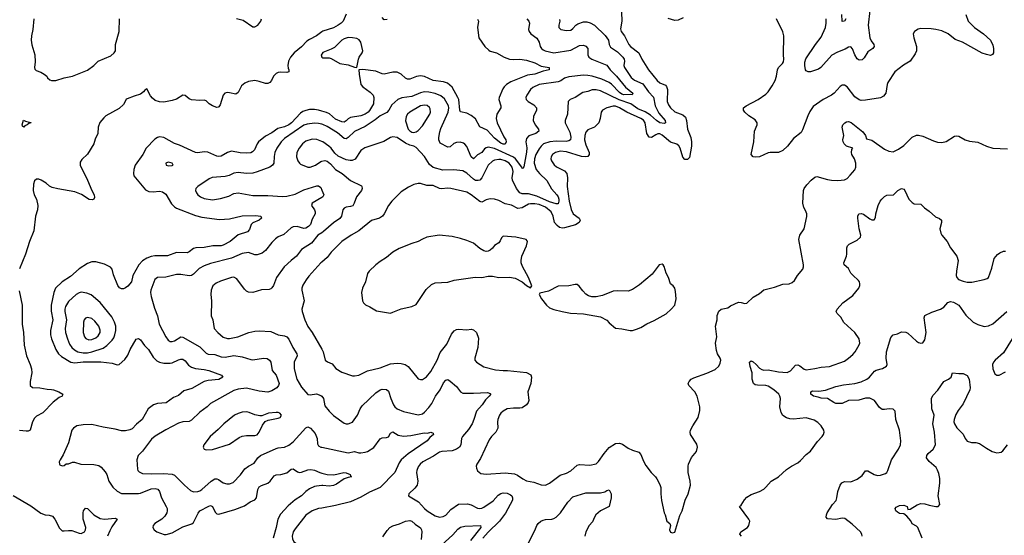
# Model space of a CAD drawing. Header units: inches. Extents: x 2001573 to 2220545, y 644482 to 846830.
# Tile 610 of 656: x 2137150 to 2146439, y 732358 to 737223. Entities that reach past the tile are written whole.
import ezdxf

# ---------------------------------------------------------------- set-up
doc = ezdxf.new("R2010")
doc.units = ezdxf.units.IN
doc.header["$MEASUREMENT"] = 0
doc.layers.add('C1733', color=7, linetype='Continuous')
doc.layers.add('C1743', color=7, linetype='Continuous')

msp = doc.modelspace()

# ---------------------------------------------------------------- linework, layer by layer
at = {"layer": 'C1733', "color": 5}
for points, elevation in [([(2139195.2, 737235.2), (2139257.6, 737217.6), (2139350, 737156.3), (2139370, 737156.3), (2139397.2, 737170), (2139426.6, 737210), (2139432, 737230)], 180), ([(2137283.1, 737230), (2137275.1, 737130), (2137261.7, 737070), (2137259.5, 737030), (2137264.7, 736984.7), (2137292.3, 736890), (2137295.8, 736824.2), (2137290.4, 736770.4), (2137294.4, 736754.4), (2137304.4, 736744.4), (2137350, 736727.6), (2137380.4, 736710), (2137406.7, 736690), (2137414.1, 736674.1), (2137435.6, 736655.6), (2137451.3, 736650), (2137490, 736648.7), (2137570, 736673), (2137649.8, 736690.2), (2137790, 736747.2), (2137849.8, 736790.2), (2137890, 736830.3), (2138010, 736880.9), (2138042, 736910), (2138054, 736930), (2138053.5, 736990), (2138089.2, 737110), (2138090.9, 737229.1)], 180), ([(2140000, 737106.9), (2139951.2, 737070), (2139883.5, 737036.5), (2139859.7, 737020.3), (2139810, 736967.9), (2139739.8, 736910), (2139705.1, 736870), (2139687, 736830), (2139681.1, 736790), (2139683.7, 736763.7), (2139690.3, 736749.7), (2139690, 736729.3), (2139670, 736723), (2139610, 736728.1), (2139590, 736725.3), (2139570, 736716.1), (2139545.8, 736690), (2139526.7, 736650), (2139509.1, 736630.9), (2139490, 736621.1), (2139470, 736621.5), (2139410, 736640.8), (2139370, 736647.6), (2139310, 736639.2), (2139275.2, 736624.8), (2139242.7, 736597.3), (2139210, 736535.1), (2139190, 736519.7), (2139130, 736532.7), (2139110, 736534.6), (2139087, 736530), (2139070, 736509.6), (2139040.9, 736419.1), (2139030, 736401.3), (2139021.8, 736398.2), (2139010, 736395.6), (2138970, 736410.7), (2138938.9, 736430), (2138910, 736457.4), (2138890, 736463.1), (2138850, 736459.8), (2138770, 736467.2), (2138750, 736476.6), (2138710, 736506.9), (2138690.8, 736509.2), (2138630, 736473.5), (2138590, 736458.6), (2138510, 736444.9), (2138468, 736448), (2138430, 736461.6), (2138402, 736482), (2138384.6, 736504.6), (2138350, 736571.1), (2138330, 736557.8), (2138318.6, 736541.4), (2138290, 736518.6), (2138230, 736501.5), (2138164, 736476), (2138156.3, 736470), (2138130, 736423), (2138090, 736384.7), (2137964.2, 736315.8), (2137943, 736297), (2137907.3, 736252.7), (2137890.5, 736210), (2137887.7, 736150), (2137863.7, 736096.3), (2137850.4, 736050), (2137790, 735955.1), (2137736.2, 735903.8), (2137720.3, 735879.7), (2137719.5, 735850), (2137790.2, 735710), (2137831.6, 735610), (2137854.3, 735570), (2137856.1, 735543.9), (2137850.3, 735529.7), (2137837.8, 735522.2), (2137804.9, 735524.9), (2137732.2, 735572.2), (2137670, 735598.7), (2137510, 735625.4), (2137458.3, 735638.3), (2137431.7, 735651.7), (2137400.8, 735680.8), (2137352.7, 735710), (2137330, 735718), (2137310, 735718), (2137290, 735703.7), (2137279.6, 735670), (2137276.9, 735610), (2137287.8, 735570), (2137310.3, 735530), (2137322.4, 735470), (2137317.3, 735430), (2137300.6, 735370), (2137283.8, 735230), (2137244.1, 735130), (2137205.4, 735010), (2137149.2, 734870.8)], 180), ([(2140000, 736897.8), (2139994.9, 736890), (2139999.3, 736870), (2140000, 736869.6)], 220), ([(2140000, 736359.7), (2139970, 736368.6), (2139930, 736375.7), (2139885.4, 736374.6), (2139850, 736367.3), (2139822.6, 736357.4), (2139798.7, 736341.3), (2139713.4, 736250), (2139690, 736232), (2139650, 736212.7), (2139585.2, 736194.8), (2139530, 736156.4), (2139470, 736123.5), (2139404.7, 736070), (2139389.4, 736050), (2139364.3, 735995.7), (2139345.1, 735974.9), (2139330, 735967.1), (2139290, 735963.9), (2139230, 735967.8), (2139150, 735980.8), (2139110, 735968.7), (2139050, 735933.6), (2139030, 735930.7), (2139010, 735934.8), (2138926.1, 735973.9), (2138890, 735976.4), (2138830, 735965.3), (2138810, 735970.9), (2138658.2, 736038.2), (2138610, 736054), (2138510, 736112.3), (2138470, 736115.8), (2138450, 736110.6), (2138424.2, 736095.8), (2138342.9, 736010), (2138313.4, 735950), (2138238.9, 735850), (2138227.2, 735810), (2138222.8, 735770), (2138226.9, 735750), (2138336.7, 735616.7), (2138370, 735601.7), (2138410, 735598.9), (2138470, 735604.6), (2138498, 735598), (2138530, 735575.5), (2138584, 735484), (2138610, 735456.5), (2138630, 735443.2), (2138810, 735376.1), (2138870, 735358.6), (2139036.7, 735336.7), (2139130, 735343.5), (2139250, 735371), (2139376.3, 735376.3), (2139426.8, 735370), (2139430.4, 735350), (2139410, 735329.7), (2139350, 735306), (2139335.3, 735290), (2139318.3, 735241.7), (2139298.9, 735221.1), (2139210, 735194), (2139137.4, 735130), (2139070, 735095), (2139050, 735089.3), (2138972.3, 735087.7), (2138890, 735074.6), (2138811, 735069), (2138790, 735063.1), (2138750, 735031), (2138730, 735024.2), (2138630, 735026.2), (2138546.1, 734993.9), (2138424.8, 734995.2), (2138390, 734989.1), (2138350, 734972.7), (2138310, 734946), (2138273.2, 734910), (2138217.8, 734810), (2138203.7, 734750), (2138170, 734709.5), (2138150, 734692), (2138130, 734683.7), (2138110, 734683.7), (2138093.1, 734693.1), (2138075.8, 734715.8), (2138035.9, 734815.9), (2138021.5, 734870), (2138007.9, 734887.9), (2137950, 734916), (2137870, 734938.3), (2137830, 734938.7), (2137790, 734923.6), (2137710, 734872.8), (2137630, 734799.7), (2137550, 734749.8), (2137489.2, 734690), (2137473.7, 734650), (2137445.9, 734530), (2137446.6, 734473.4), (2137461.5, 734390), (2137441.6, 734290), (2137442.3, 734250), (2137450.7, 734210.7), (2137492.6, 734110), (2137517.5, 734070), (2137545.7, 734045.7), (2137631.4, 733991.4), (2137670, 733983.7), (2137750, 733994), (2137914.6, 733994.6), (2138022.8, 733982.8), (2138070, 733966.4), (2138090, 733968.5), (2138142.3, 734017.7), (2138170, 734058.7), (2138194, 734110), (2138250, 734208), (2138270, 734213.7), (2138290, 734202.4), (2138327.1, 734150), (2138364.7, 734110), (2138410, 734038), (2138445.2, 734005.2), (2138470, 733991.5), (2138510, 733982.9), (2138570, 733980.6), (2138590, 733985.6), (2138650, 734014), (2138670, 734020.2), (2138690, 734019), (2138710, 734003.7), (2138741.9, 733961.9), (2138770, 733942.9), (2138810, 733930.9), (2138890, 733923.5), (2138933.9, 733913.9), (2139053.4, 733870), (2139065.5, 733850), (2139030, 733826.3), (2138930, 733818.4), (2138890, 733808.5), (2138775.6, 733744.4), (2138700.1, 733719.9), (2138650, 733676.1), (2138601.6, 733658.4), (2138531.5, 733608.5), (2138450, 733600.4), (2138412.5, 733587.5), (2138361.3, 733550), (2138304.6, 733450), (2138252.1, 733407.9), (2138210, 733363.1), (2138188.5, 733351.5), (2138150, 733342.8), (2138110, 733343.1), (2138050, 733359.8), (2137936.7, 733376.7), (2137830, 733403.1), (2137750, 733401), (2137690, 733389.6), (2137658, 733370), (2137642, 733350), (2137610.2, 733229.8), (2137561.4, 733118.6), (2137530.8, 733070), (2137522.8, 733050), (2137526, 733030), (2137530, 733022), (2137550, 733012), (2137570, 733018), (2137589.3, 733030.7), (2137610, 733031), (2137650, 733046.8), (2137666.4, 733046.4), (2137728, 733028), (2137850, 733027.1), (2137896.9, 733016.9), (2137920.4, 733000.4), (2137958, 732958), (2137971.7, 732931.7), (2137991.2, 732870), (2138030, 732813.1), (2138070, 732774.7), (2138110, 732752.1), (2138270, 732752.3), (2138290, 732755.9), (2138390, 732797.3), (2138430, 732800.2), (2138453.4, 732793.4), (2138470, 732772.7), (2138488.6, 732710), (2138531.9, 732630), (2138540.2, 732610), (2138542.2, 732590), (2138538, 732570), (2138520, 732540), (2138490, 732511.6), (2138426.7, 732470), (2138410.4, 732450), (2138407, 732430), (2138418.4, 732410), (2138444.9, 732390), (2138513.4, 732366.6), (2138533.3, 732366.7), (2138590, 732382.4), (2138690, 732438.7), (2138772.9, 732467.1), (2138790, 732479.5), (2138833.1, 732566.9), (2138850, 732587.6), (2138933.3, 732633.3), (2138950, 732639.1), (2138970, 732630.3), (2138995.6, 732575.6), (2139010, 732560.4), (2139030, 732557), (2139178.7, 732601.3), (2139270, 732635.8), (2139326.2, 732673.8), (2139368, 732692), (2139385.4, 732710), (2139396, 732790), (2139410, 732816.4), (2139430, 732828.8), (2139490, 732850.4), (2139511.8, 732868.2), (2139550, 732917.6), (2139570, 732927), (2139612.5, 732932.5), (2139670, 732948.8), (2139710, 732981.3), (2139730, 732984.4), (2139770, 732955.3), (2139790, 732950.3), (2139810, 732953.1), (2139870, 732974.9), (2139897.6, 732977.6), (2139930, 732973), (2139981, 732950), (2140000, 732944.6)], 220), ([(2140000, 736235.9), (2139970, 736243.7), (2139930, 736245.4), (2139863.3, 736236.7), (2139830, 736226.8), (2139650, 736100.6), (2139617.8, 736070), (2139575.5, 736010), (2139558.5, 735970), (2139550.3, 735930.3), (2139547.8, 735870), (2139536, 735850), (2139510, 735831.9), (2139390, 735786.2), (2139350, 735775.9), (2139290, 735770.7), (2139210, 735781), (2139170, 735773.5), (2139127, 735753), (2139090, 735741.7), (2138965.6, 735734.4), (2138937.6, 735722.4), (2138830.3, 735649.7), (2138812.4, 735630), (2138810.4, 735610), (2138817.6, 735590), (2138832.2, 735570), (2138857.1, 735550), (2138890, 735534.7), (2138970, 735523.5), (2139045.1, 735534.9), (2139122.2, 735557.8), (2139170, 735581.5), (2139210, 735588.9), (2139350, 735563.1), (2139490, 735565), (2139630, 735555.8), (2139670, 735557.8), (2139750, 735576.1), (2139830, 735617.1), (2139954.9, 735654.9), (2139970, 735654.6), (2139990, 735639.3), (2140000, 735615.7)], 240), ([(2140000, 736074.7), (2139953.3, 736093.3), (2139910, 736093.8), (2139850, 736075.8), (2139818.3, 736050), (2139786.7, 736010), (2139765.8, 735970), (2139761.3, 735930), (2139775.3, 735890), (2139789.3, 735869.3), (2139800.8, 735860.8), (2139870, 735830.3), (2139890, 735830.3), (2139940.7, 735850), (2139990, 735884.9), (2140000, 735886.8)], 260), ([(2140000, 735543.7), (2139910.4, 735490), (2139902, 735470), (2139930.3, 735430), (2139939, 735410), (2139938.3, 735390), (2139910, 735342), (2139893.7, 735290), (2139874.4, 735270), (2139850, 735254.8), (2139830, 735252.9), (2139767.9, 735272.1), (2139731.5, 735268.5), (2139710, 735258.7), (2139642.8, 735197.2), (2139590, 735173), (2139565.2, 735154.8), (2139530, 735119.7), (2139470, 735043.5), (2139439.2, 735020.8), (2139390, 735003.1), (2139370, 735003.1), (2139310, 735025.4), (2139250, 735017.7), (2139150, 734971.6), (2138950, 734920.8), (2138890, 734900.3), (2138845, 734875), (2138790, 734821.7), (2138770, 734809.7), (2138750, 734804.7), (2138670, 734817.2), (2138630, 734817.2), (2138530, 734793.3), (2138450.3, 734789.7), (2138424.9, 734770), (2138386, 734670), (2138384.6, 734650), (2138391.4, 734611.4), (2138421.2, 734501.2), (2138449, 734429), (2138467.4, 734350), (2138528.9, 734230), (2138550, 734200.4), (2138570, 734187.2), (2138590, 734186), (2138610, 734193.4), (2138669.8, 734230.2), (2138690, 734228.1), (2138850, 734135.9), (2138910, 734075.5), (2138930, 734068.4), (2138990, 734062.7), (2139050, 734041.5), (2139090, 734038.9), (2139170, 734054.2), (2139250, 734040.7), (2139330, 734015.5), (2139350, 734013.4), (2139450, 734030.2), (2139484.5, 734024.5), (2139506, 734010), (2139518.7, 733990), (2139533.3, 733913.3), (2139570.4, 733870), (2139597.6, 733790), (2139592.2, 733770), (2139574.9, 733750), (2139530, 733720.5), (2139492.3, 733707.7), (2139410, 733718.9), (2139290, 733747.1), (2139210, 733735.8), (2139170, 733722.7), (2138950, 733602), (2138918, 733570), (2138850, 733518.4), (2138770, 733445.1), (2138750, 733431.8), (2138690, 733428.2), (2138650, 733417.4), (2138530, 733354), (2138427.6, 733292.4), (2138393.7, 733266.3), (2138308.2, 733151.8), (2138268.7, 733110), (2138255.3, 733070), (2138260.7, 732980.7), (2138263.8, 732970), (2138276.9, 732956.9), (2138310, 732942.3), (2138390, 732937.2), (2138510, 732942.4), (2138590, 732933.7), (2138610, 732924.4), (2138703.8, 732830), (2138761.3, 732781.3), (2138790, 732768.8), (2138830, 732770.3), (2138850, 732776), (2138870, 732788.9), (2138958.3, 732870), (2138990, 732889.1), (2139010, 732891.6), (2139025.4, 732885.4), (2139070, 732854.3), (2139103, 732843), (2139130, 732843.1), (2139163.6, 732856.4), (2139232.5, 732927.5), (2139275.2, 732984.8), (2139309.6, 733010), (2139362.2, 733037.8), (2139397.7, 733090), (2139421.3, 733110), (2139570, 733177.4), (2139590, 733183.1), (2139650, 733187.9), (2139690, 733208.2), (2139730, 733240.3), (2139850, 733372.2), (2139870, 733380.4), (2139894.4, 733370), (2139937.4, 733317.4), (2139956.2, 733270), (2139961.1, 733221.1), (2139970, 733201.6), (2139990, 733190.5), (2140000, 733188.4)], 240), ([(2140000, 735212.7), (2139963.2, 735190), (2139904.7, 735115.3), (2139810, 735054.5), (2139761.7, 734990), (2139710.1, 734949.9), (2139646.7, 734890), (2139572.2, 734790), (2139544.1, 734715.9), (2139530, 734692), (2139518.2, 734681.8), (2139503.8, 734676.2), (2139430, 734674.7), (2139350, 734648.4), (2139310, 734651.2), (2139290, 734661.3), (2139270, 734679.6), (2139197.5, 734777.5), (2139170, 734792.1), (2139150, 734790.8), (2139044.2, 734755.8), (2139003.6, 734736.4), (2138972.2, 734710), (2138956.5, 734670), (2138952.9, 734630), (2138961.3, 734570), (2138958, 734430), (2138971.8, 734391.8), (2138985.3, 734310), (2139018.4, 734270), (2139068.6, 734228.6), (2139110, 734215.5), (2139130, 734215.2), (2139208.3, 734231.7), (2139310.5, 734270.5), (2139370, 734284.9), (2139410, 734288), (2139520.5, 734280.5), (2139589.6, 734250.4), (2139650, 734239.6), (2139670, 734231.5), (2139690, 734208.5), (2139727.5, 734130), (2139765.4, 734070), (2139767.9, 734050), (2139738.6, 733990), (2139739.3, 733930), (2139764.6, 733830), (2139810, 733755.3), (2139870, 733687.3), (2139890, 733684.4), (2139950, 733691.6), (2139990, 733678.3), (2140000, 733670.9)], 260), ([(2140000, 734935.1), (2139992, 734928), (2139878, 734802), (2139851.6, 734768.4), (2139822, 734718), (2139812.3, 734690), (2139811.2, 734670), (2139832.9, 734570), (2139812.9, 734490), (2139814.6, 734470), (2139840.3, 734390), (2139870, 734327.3), (2139910.3, 734270), (2140000, 734113.4)], 280), ([(2137144.7, 734664.7), (2137175.1, 734530), (2137175.3, 734350), (2137186.1, 734270), (2137191.8, 734151.8), (2137213.6, 734050), (2137249.3, 733970), (2137261.5, 733930), (2137263.9, 733890), (2137248.7, 733810), (2137250.7, 733770), (2137272.5, 733752.5), (2137342, 733750), (2137410, 733735.3), (2137450, 733734.3), (2137470, 733729.1), (2137518.8, 733710), (2137556, 733690), (2137555.3, 733684.7), (2137551.3, 733670), (2137522, 733658), (2137466.3, 733613.7), (2137370, 733513), (2137310, 733480.8), (2137290, 733462.2), (2137270.1, 733429.9), (2137248.4, 733350), (2137230, 733341.6), (2137210, 733339.8), (2137150, 733346.7)], 180), ([(2140000, 732828), (2139950, 732822.4), (2139930, 732818), (2139884.1, 732795.9), (2139850.3, 732770), (2139810.3, 732730), (2139750, 732691.7), (2139684.1, 732635.9), (2139610, 732558.8), (2139584.2, 732510), (2139570.8, 732430), (2139540.5, 732330)], 220), ([(2137090, 732734.1), (2137254.4, 732634.4), (2137350, 732565.6), (2137390, 732550.8), (2137430, 732549.3), (2137458.7, 732538.7), (2137481.8, 732510), (2137524.8, 732424.8), (2137550, 732401.6), (2137570, 732398.5), (2137610, 732403.9), (2137642.8, 732402.8), (2137710, 732377.7), (2137730, 732376.3), (2137760.4, 732390), (2137772.2, 732410), (2137773.4, 732430), (2137749.2, 732510), (2137747.7, 732570), (2137752.4, 732590), (2137770, 732613.1), (2137790, 732610.3), (2137851.2, 732550), (2137910, 732515.7), (2137950, 732509.4), (2138050, 732518.2), (2138071.5, 732511.5), (2138021, 732439), (2138000.4, 732399.6), (2137979.8, 732350)], 180), ([(2140000, 732615.4), (2139970, 732609.8), (2139910.4, 732590), (2139850, 732547.6), (2139750, 732420.5), (2139731.6, 732390), (2139721.5, 732350), (2139723.9, 732323.9), (2139737.4, 732297.4), (2139770, 732273.1), (2139890, 732235.3), (2139971.6, 732191.6), (2139996.4, 732170), (2140000, 732163)], 240)]:
    msp.add_lwpolyline(points, dxfattribs=dict(at, elevation=elevation))
for points, elevation in [([(2137190, 736209.2), (2137178, 736218), (2137175.3, 736230), (2137186, 736274), (2137204.7, 736264.7), (2137254, 736254), (2137254, 736250), (2137235.3, 736244.7), (2137222, 736230), (2137198.8, 736221.2)], 160), ([(2138550, 735878), (2138527.7, 735870), (2138532, 735850), (2138554.8, 735845.2), (2138590, 735847.3), (2138598, 735850), (2138588.7, 735870)], 240), ([(2137730, 734651.1), (2137710, 734646.6), (2137683.1, 734630), (2137610, 734562.2), (2137582.2, 734517.8), (2137575.3, 734490), (2137576.8, 734470), (2137591.8, 734390), (2137580.9, 734310), (2137583.5, 734270), (2137600.9, 734210), (2137621.7, 734161.7), (2137642.3, 734130), (2137667.1, 734107.1), (2137699.5, 734090), (2137750, 734080.8), (2137790, 734080.8), (2137830, 734087.8), (2137936.4, 734123.6), (2137972.1, 734150), (2138021.3, 734198.7), (2138038, 734222), (2138049.2, 734250.8), (2138057.3, 734290), (2138056.5, 734330), (2138044.8, 734370), (2138019.2, 734419.2), (2137910, 734553), (2137825.7, 734625.7), (2137783.7, 734643.7)], 240), ([(2137790, 734413.3), (2137770, 734405.6), (2137758, 734390), (2137751.5, 734370), (2137750.2, 734270), (2137763.2, 734230), (2137775.9, 734215.9), (2137803.2, 734203.2), (2137830, 734204.1), (2137870, 734221.6), (2137890, 734238.5), (2137908.9, 734270), (2137910, 734293.2), (2137897.7, 734330), (2137859.4, 734379.4), (2137830, 734403.1)], 260), ([(2139290, 733522.4), (2139250, 733519.8), (2139210, 733508), (2139177.4, 733490), (2139076, 733410), (2139024.3, 733355.7), (2138948.2, 733290), (2138886.8, 733210), (2138882, 733190), (2138891.3, 733171.3), (2138910, 733164.7), (2138970, 733167.3), (2139130, 733216.4), (2139220.6, 733279.4), (2139250, 733293.7), (2139290, 733299.5), (2139370, 733298), (2139390, 733307.2), (2139408.2, 733330), (2139441.5, 733398.5), (2139467.6, 733432.4), (2139494.9, 733445.1), (2139590, 733462), (2139608.7, 733470), (2139619, 733490), (2139604, 733510), (2139590, 733516.2), (2139570, 733517.6), (2139498, 733510), (2139434.4, 733485.6), (2139416.4, 733483.6), (2139370, 733493), (2139316, 733516)], 260)]:
    msp.add_lwpolyline(points, close=True, dxfattribs=dict(at, elevation=elevation))
at = {"layer": 'C1743', "color": 5}
for points, elevation in [([(2142827.8, 737292.2), (2142829.4, 737210), (2142817.5, 737137.5), (2142825.4, 737110), (2142855, 737070), (2142896.3, 736990), (2142914, 736970), (2142992.4, 736910), (2143018, 736850), (2143081.7, 736750), (2143163.6, 736650), (2143190, 736627.1), (2143243.4, 736603.4), (2143253.7, 736593.7), (2143262.7, 736562.7), (2143259.3, 736450), (2143270, 736419.5), (2143290, 736390.3), (2143330, 736353.2), (2143405.1, 736325.1), (2143430, 736303.1), (2143441.3, 736270), (2143449.5, 736190), (2143481.5, 736110), (2143489, 736070), (2143488.3, 736030), (2143470, 735922), (2143450, 735903.6), (2143424.6, 735904.6), (2143405.9, 735925.9), (2143380.9, 736010), (2143370, 736032.2), (2143348.3, 736048.3), (2143290, 736066.6), (2143210, 736134), (2143190, 736144.6), (2143170, 736145.3), (2143150, 736137.4), (2143110, 736111), (2143090, 736113.7), (2143067.9, 736147.9), (2143050.4, 736250), (2143034, 736274), (2143010.5, 736290.5), (2142876.8, 736350), (2142810, 736392.5), (2142770, 736405.7), (2142750, 736405.3), (2142688.7, 736391.3), (2142649.1, 736370), (2142635.9, 736350), (2142627.9, 736290), (2142612.8, 736250), (2142573.4, 736210), (2142510, 736182.2), (2142490, 736160.5), (2142481.4, 736130), (2142479.4, 736090), (2142490, 736041.6), (2142521.2, 735970), (2142523.6, 735950), (2142510, 735933), (2142490, 735927.5), (2142450, 735932.1), (2142310, 735975), (2142250, 735983.2), (2142203.6, 735970), (2142176.5, 735950), (2142164.1, 735930), (2142162, 735910), (2142167.5, 735890), (2142192, 735852), (2142214.6, 735834.6), (2142290, 735797.8), (2142311.5, 735770), (2142318.2, 735730), (2142315, 735650), (2142332.9, 735510), (2142352, 735432), (2142372.4, 735392.4), (2142427.8, 735350), (2142438.5, 735330), (2142428.9, 735310), (2142392.7, 735287.3), (2142290, 735259), (2142270, 735256.9), (2142242.7, 735262.7), (2142219.9, 735279.9), (2142197.1, 735310), (2142184.4, 735370), (2142164.2, 735410), (2142110, 735454.7), (2142050, 735479), (2142010, 735486.1), (2141970, 735486.7), (2141950, 735481.8), (2141890, 735448.9), (2141850, 735441.4), (2141790, 735471.9), (2141730, 735485), (2141670, 735516.8), (2141630, 735529.8), (2141590, 735532.2), (2141550, 735521.7), (2141510, 735502), (2141490, 735506.9), (2141410, 735571.6), (2141370, 735595), (2141219, 735630), (2141190, 735632.8), (2141130, 735627.3), (2141110, 735630.8), (2141050, 735657.2), (2140990, 735658.3), (2140930, 735676), (2140910, 735677.7), (2140870, 735668.3), (2140817.1, 735642.9), (2140750, 735599.6), (2140660.4, 735510), (2140629.1, 735470.9), (2140589.1, 735390.9), (2140572, 735370), (2140543.8, 735350), (2140470, 735326.6), (2140350.1, 735229.9), (2140277.6, 735190), (2140190, 735131.2), (2140090.3, 735030), (2140050, 734979.1), (2140000, 734935.1)], 280), ([(2140230, 737274), (2140200.7, 737210), (2140183.5, 737190), (2140156, 737170), (2140110, 737147), (2140010, 737114.5), (2140000, 737106.9)], 180), ([(2140615.9, 737224.1), (2140590, 737221.2), (2140570, 737243.7)], 180), ([(2143410, 737241.5), (2143361.8, 737218.2), (2143330, 737214.2), (2143267.7, 737232.3)], 280), ([(2146076, 737270), (2146097.8, 737210), (2146156.5, 737150), (2146241.3, 737090), (2146308.8, 737028.8), (2146330, 736981), (2146337, 736950), (2146336.3, 736910), (2146327.3, 736892.7), (2146310, 736886), (2146270, 736893.6), (2146230, 736908.2), (2146044.7, 737010), (2145975.9, 737035.9), (2145909.6, 737090), (2145850, 737116.5), (2145791.5, 737131.5), (2145750, 737136.1), (2145650, 737138.7), (2145625.3, 737134.7), (2145590.8, 737110), (2145580.7, 737090), (2145584.4, 737050), (2145612, 736970), (2145610.4, 736930), (2145599.5, 736900.5), (2145550.8, 736830), (2145487.6, 736792.4), (2145404.9, 736730), (2145341.6, 736630), (2145332.7, 736610), (2145321.3, 736530), (2145299.9, 736500.1), (2145270, 736485.6), (2145130, 736462.7), (2145090, 736461.2), (2145070, 736465.2), (2145030, 736496), (2144956.2, 736590), (2144930, 736605.1), (2144910, 736604.5), (2144890, 736592), (2144832.7, 736530), (2144810, 736511.5), (2144730, 736468), (2144637.1, 736402.9), (2144604.8, 736355.2), (2144584.8, 736315.2), (2144535.8, 736184.2), (2144521.1, 736158.9), (2144450, 736102), (2144392.7, 736030), (2144350, 735989.5), (2144309.4, 735969.4), (2144230, 735969.5), (2144210, 735965.1), (2144130, 735927.6), (2144090, 735924.5), (2144069, 735930), (2144052.1, 735952.1), (2144076.4, 736070), (2144083, 736170), (2144107, 736230), (2144106.6, 736250), (2144090, 736278), (2144030, 736316.2), (2143989.6, 736350), (2143978.4, 736370), (2143979.5, 736390), (2144002.7, 736410), (2144117, 736470), (2144190, 736520.4), (2144210, 736540.5), (2144250, 736599.5), (2144276, 736650), (2144291.2, 736690), (2144299.6, 736750), (2144307.6, 736770), (2144347.3, 736810), (2144354.7, 736825.3), (2144359.7, 736850), (2144356.4, 736890), (2144358.7, 737070), (2144348.3, 737108.3), (2144290, 737229.2)], 280), ([(2145170.2, 737309.8), (2145153.2, 737170), (2145171.6, 737051.6), (2145183.5, 737023.5), (2145208, 736990), (2145210.3, 736969.7), (2145197.3, 736950), (2145150, 736918), (2145117.6, 736862.4), (2145096.7, 736843.3), (2145070, 736839.8), (2145050, 736852.8), (2145029.8, 736890), (2145007.6, 736947.6), (2144990, 736965.6), (2144970, 736962), (2144937, 736943), (2144864.1, 736915.9), (2144811.3, 736888.7), (2144707.3, 736772.7), (2144685.2, 736754.8), (2144610, 736730.4), (2144590, 736729.9), (2144570, 736740.2), (2144562.5, 736750), (2144556.1, 736790), (2144558, 736822), (2144567.4, 736852.6), (2144658.2, 736990), (2144710, 737057.8), (2144752.9, 737150), (2144759.7, 737190), (2144757.7, 737230)], 260), ([(2144944.4, 737230), (2144930, 737209.7), (2144910, 737205.2), (2144908.5, 737208.5), (2144906.2, 737270)], 240), ([(2141935.5, 737230), (2141952.7, 737210), (2141960.4, 737190), (2141950.4, 737130), (2141957.1, 737110), (2141973, 737090), (2142027.5, 737047.5), (2142050.4, 737010), (2142059.5, 736970), (2142074, 736950), (2142090, 736937.4), (2142108.7, 736928.7), (2142190, 736910.2), (2142350, 736935.2), (2142430, 736978.5), (2142470, 736980.7), (2142491.7, 736971.7), (2142510.2, 736950), (2142510.2, 736890), (2142519.2, 736870), (2142549.2, 736849.2), (2142690, 736793.6), (2142720.1, 736750), (2142779.8, 736690), (2142865.7, 736585.7), (2142933.1, 736530), (2142927.9, 736512.1), (2142915.6, 736515.6), (2142850, 736512.7), (2142830, 736519.4), (2142810, 736534.9), (2142734.4, 736614.4), (2142710, 736629.9), (2142641.6, 736661.6), (2142550, 736689.9), (2142510, 736696.8), (2142470, 736697.9), (2142330, 736684.9), (2142290, 736670.4), (2142254.6, 736645.4), (2142230, 736635.9), (2142050.8, 736610), (2141990, 736583.5), (2141970, 736565.1), (2141934, 736510), (2141925.3, 736490), (2141927, 736470), (2141946, 736450), (2141999.2, 736419.2), (2142025.3, 736390), (2142024.6, 736370), (2141997.6, 736310), (2141995.5, 736270), (2142012.6, 736230), (2142046, 736190), (2142048.2, 736170), (2142020.5, 736150), (2141953.2, 736126.8), (2141930, 736102), (2141924.6, 736070), (2141934.3, 736014.3), (2141931.8, 735971.8), (2141906, 735834), (2141897.6, 735822.4), (2141890, 735819.5), (2141886.3, 735830), (2141826.5, 735910), (2141810, 735924.1), (2141630, 736005.9), (2141570, 736019.1), (2141550, 736014.8), (2141536.1, 736003.9), (2141510, 735968.6), (2141470, 735948.3), (2141430, 735908.4), (2141410, 735929.5), (2141370, 736026.6), (2141350, 736049.7), (2141336.8, 736056.8), (2141306.6, 736066.6), (2141270, 736065.2), (2141245.4, 736054.6), (2141210, 736023.9), (2141190, 736020.4), (2141118.4, 736058.4), (2141103.5, 736090), (2141103.2, 736110), (2141114.7, 736165.3), (2141123.9, 736196.1), (2141191, 736350), (2141199.6, 736390), (2141197.1, 736410), (2141156.9, 736476.9), (2141124, 736504), (2141070, 736525.2), (2141010, 736537.5), (2140970, 736540.5), (2140930, 736531.2), (2140850, 736499.3), (2140755.3, 736484.7), (2140716.4, 736470), (2140662, 736418), (2140631.9, 736368.1), (2140612.7, 736347.3), (2140550, 736316.8), (2140502.6, 736277.4), (2140410, 736215.5), (2140310, 736167.8), (2140250, 736111.8), (2140230, 736099.3), (2140210, 736101.6), (2140150, 736155.6), (2140050, 736214.7), (2140010, 736233.3), (2140000, 736235.9)], 240), ([(2141468.9, 737228.9), (2141479.3, 737210), (2141468.7, 737150), (2141482, 737050), (2141538, 736970), (2141575.9, 736935.9), (2141590, 736926.9), (2141650, 736909.3), (2141719.5, 736870), (2141770, 736850.2), (2141810, 736846.3), (2141870, 736849.4), (2141930, 736842.2), (2142010, 736816.6), (2142070, 736785.2), (2142144, 736770), (2142144, 736750), (2142090, 736737.8), (2142010.4, 736710), (2141939.8, 736700.2), (2141784.8, 736635.2), (2141742.8, 736610), (2141721.6, 736590), (2141709.5, 736570.5), (2141673.4, 736490), (2141671.4, 736470), (2141688.9, 736410), (2141690.3, 736389.7), (2141650.3, 736330), (2141644.5, 736290), (2141655.2, 736250), (2141717, 736117), (2141735, 736090), (2141740.8, 736070), (2141731.1, 736048.9), (2141710, 736046.6), (2141690, 736057.3), (2141630, 736105.2), (2141561, 736181), (2141492.2, 736212.2), (2141450, 736286), (2141410, 736319.6), (2141370, 736339.6), (2141310, 736354), (2141301, 736370), (2141291.9, 736470), (2141284.9, 736490), (2141230, 736585.3), (2141185, 736625), (2141150, 736637.5), (2141050, 736647.9), (2140970, 736685), (2140930, 736692.3), (2140893.7, 736686.3), (2140830, 736661.1), (2140810, 736661.1), (2140790, 736671.3), (2140749.6, 736710), (2140710, 736728.4), (2140670, 736727.4), (2140590, 736709.7), (2140570, 736712.2), (2140510, 736737.8), (2140388.6, 736751.4), (2140351.3, 736748.7), (2140352.4, 736710), (2140370.2, 736610.2), (2140388.1, 736588.1), (2140458.1, 736538.1), (2140484.4, 736510), (2140491, 736490), (2140487.6, 736430), (2140450, 736366.5), (2140436.3, 736350), (2140410, 736332), (2140370, 736315.6), (2140270, 736300.2), (2140250, 736288.2), (2140230, 736267.3), (2140210, 736256.5), (2140190, 736258), (2140130, 736282.7), (2140073.9, 736333.9), (2140046.1, 736346.1), (2140000, 736359.7)], 220), ([(2142242.8, 737222.8), (2142246, 737210), (2142235.5, 737170), (2142235.5, 737150), (2142254, 737130), (2142310, 737119.2), (2142350, 737125.2), (2142370, 737139.5), (2142396.9, 737170), (2142416.9, 737183.1), (2142470, 737202.5), (2142501.5, 737201.5), (2142532.5, 737192.5), (2142572, 737172), (2142672.6, 737072.6), (2142703.5, 737030), (2142712.2, 736990), (2142724.5, 736964.5), (2142790, 736918.2), (2142840.6, 736870), (2142851.7, 736850), (2142854.8, 736830), (2142849.4, 736790), (2142856.3, 736770), (2142918.3, 736678.3), (2142950, 736653.4), (2143030, 736616.3), (2143083.1, 736543.1), (2143130, 736491.4), (2143143.9, 736410), (2143180.8, 736340.8), (2143239, 736270), (2143242.3, 736250), (2143230, 736242), (2143188.1, 736248.1), (2143157.7, 736270), (2143102.7, 736322.7), (2143052.2, 736352.2), (2142983, 736383), (2142917.1, 736430), (2142805, 736465), (2142630, 736549.8), (2142590, 736562), (2142550, 736561.5), (2142510, 736546), (2142463.5, 736536.5), (2142390.2, 736489.8), (2142342.8, 736470), (2142324.9, 736450), (2142318.7, 736330), (2142297.4, 736270), (2142296.5, 736250), (2142341.8, 736161.8), (2142350, 736114), (2142345.3, 736090), (2142330, 736078.9), (2142306.2, 736073.8), (2142210, 736076.9), (2142150.7, 736070), (2142091.7, 736050), (2142070, 736030.8), (2142050, 736002.7), (2142020.7, 735950), (2142005.8, 735910), (2142004.7, 735870), (2142023.7, 735810), (2142053.7, 735770), (2142123.9, 735703.9), (2142167.1, 735627.1), (2142218.3, 735570), (2142230.7, 735550), (2142235.4, 735530), (2142236.6, 735510), (2142230, 735486.6), (2142210, 735484.6), (2142150, 735504.8), (2142030, 735557.5), (2141950, 735578), (2141890, 735578.3), (2141870, 735589), (2141838.6, 735630), (2141798.5, 735710), (2141794.8, 735730), (2141804.7, 735790), (2141794.8, 735830), (2141768.3, 735868.3), (2141731.3, 735891.3), (2141690, 735902.1), (2141670, 735902.7), (2141630, 735896.4), (2141610, 735887.6), (2141568.9, 735851.1), (2141510, 735729.7), (2141490.3, 735710), (2141476.1, 735703.9), (2141450, 735704.2), (2141430, 735717), (2141370, 735774.6), (2141330, 735796.4), (2141244.6, 735804.6), (2141142.8, 735802.8), (2141050, 735827.7), (2141016.4, 735856.4), (2140970, 735931.6), (2140890, 736016), (2140870, 736029.4), (2140830, 736039.5), (2140790, 736057), (2140710, 736112.6), (2140670, 736116.4), (2140650, 736111.2), (2140585.2, 736074.8), (2140404.9, 736015.1), (2140370, 735989.7), (2140314.1, 735905.9), (2140285.8, 735894.2), (2140266.9, 735893.1), (2140230, 735901.1), (2140155.9, 735935.9), (2140122.2, 735962.2), (2140088.3, 736010), (2140068.2, 736030), (2140010, 736070.8), (2140000, 736074.7)], 260), ([(2140000, 736869.6), (2140010, 736863.6), (2140070, 736862), (2140090, 736857.2), (2140170, 736809.3), (2140250, 736797.8), (2140310, 736773.4), (2140330, 736772), (2140345.7, 736850), (2140354, 736870), (2140381.5, 736910), (2140386.4, 736930), (2140367.5, 737010), (2140351.8, 737031.8), (2140330, 737044.2), (2140290, 737052.5), (2140250, 737054.2), (2140210, 737043.2), (2140188.4, 737030), (2140119.1, 736960.9), (2140090, 736944.2), (2140010, 736913.1), (2140000, 736897.8)], 220), ([(2140000, 734113.4), (2140013.4, 734090), (2140033.4, 734010), (2140053.5, 733993.5), (2140097.1, 733977.1), (2140133.1, 733933.1), (2140190, 733897), (2140290, 733863.1), (2140310, 733861.3), (2140350, 733868.8), (2140431.7, 733908.3), (2140550, 733939.1), (2140650, 733976.2), (2140710, 733983.5), (2140750, 733980.2), (2140788.4, 733968.4), (2140814, 733950), (2140910, 733834.9), (2140930, 733826.7), (2140950, 733828.4), (2140987.7, 733852.3), (2141030, 733903.7), (2141090, 734011.8), (2141118.1, 734081.9), (2141179.5, 734160.5), (2141225.4, 734254.6), (2141250, 734287), (2141270, 734298.7), (2141290, 734303.7), (2141370, 734295.5), (2141410, 734303), (2141430, 734296.3), (2141459.1, 734270), (2141478, 734218), (2141472.2, 734130), (2141444.2, 734030), (2141444.4, 734010), (2141460.7, 733990), (2141530, 733948.5), (2141640.4, 733920.4), (2141710, 733911.4), (2141753.6, 733913.6), (2141932.5, 733892.5), (2141972.1, 733872.1), (2141978.7, 733850), (2141971.1, 733790), (2141945.2, 733710), (2141952.4, 733630), (2141946, 733610), (2141930.9, 733589.1), (2141890, 733561.8), (2141870, 733556.5), (2141810, 733557.4), (2141750, 733552.1), (2141710.4, 733530), (2141690, 733509.6), (2141676.5, 733490), (2141659.5, 733450), (2141656.4, 733430), (2141659.5, 733370), (2141651.8, 733350), (2141641.1, 733330), (2141602, 733290), (2141580.4, 733259.6), (2141496, 733084), (2141462, 733030), (2141456.3, 733010), (2141459.1, 732990), (2141470, 732966.8), (2141502, 732942), (2141550, 732934.4), (2141730, 732947.2), (2141818.2, 732938.2), (2141846.8, 732926.8), (2141897.1, 732890), (2141930, 732872.9), (2142000.5, 732860.5), (2142070, 732833.7), (2142110, 732831.8), (2142147, 732850), (2142250, 732924.9), (2142310, 732944.6), (2142350, 732966.7), (2142410, 733018.4), (2142430, 733024.4), (2142530, 733020.4), (2142590, 733033), (2142610, 733052.7), (2142663.5, 733130), (2142710, 733185.3), (2142770, 733222.8), (2142810, 733227.2), (2142836.9, 733216.9), (2142890, 733180.5), (2142930, 733160.7), (2142990, 733142.8), (2143010, 733121), (2143036, 733056), (2143058, 733018), (2143108, 732950), (2143148, 732910), (2143161.6, 732890), (2143190, 732836), (2143197.6, 732810), (2143197.3, 732750), (2143205.2, 732685.2), (2143231, 732570), (2143241, 732550), (2143256, 732490), (2143284.7, 732470), (2143291.1, 732451.1), (2143280.7, 732410), (2143290, 732387.3), (2143310, 732380.7), (2143330, 732386.8), (2143376.6, 732543.4), (2143400.9, 732590), (2143429.2, 732690), (2143457.2, 732750), (2143477.2, 732830), (2143476.9, 732870), (2143456, 732950), (2143456.3, 733010), (2143460.5, 733030), (2143487.2, 733092.8), (2143534, 733150), (2143545.6, 733190), (2143538, 733218), (2143479.5, 733310), (2143474.5, 733330), (2143479.3, 733350), (2143499.3, 733390), (2143549.4, 733470), (2143565.1, 733534.9), (2143565.4, 733570), (2143541.3, 733670), (2143518, 733710), (2143463.7, 733770), (2143458, 733790), (2143464.5, 733810), (2143486, 733830), (2143510, 733843.7), (2143631.8, 733888.2), (2143710, 733923), (2143745.1, 733954.9), (2143759.3, 733980.7), (2143765.1, 734010), (2143759.7, 734030), (2143734.7, 734070), (2143722.8, 734102.8), (2143714.8, 734170), (2143725.7, 734230), (2143715.1, 734330), (2143731.5, 734390), (2143730, 734432), (2143746.7, 734473.3), (2143768.5, 734491.5), (2143830, 734505.5), (2143856, 734524), (2143930, 734557.4), (2143955.8, 734555.8), (2143990, 734544), (2144010, 734547.3), (2144070, 734604.9), (2144130, 734640.5), (2144170, 734672.4), (2144270, 734698), (2144350, 734727.3), (2144410, 734730.6), (2144438.4, 734741.6), (2144459.6, 734760.4), (2144489.4, 734810), (2144537, 734870), (2144544.5, 734890), (2144543.6, 734910), (2144501.5, 735150), (2144510, 735190.6), (2144549.7, 735250), (2144575.4, 735364.6), (2144574.7, 735390), (2144563.3, 735423.3), (2144548.2, 735450), (2144538.9, 735490), (2144544.7, 735610), (2144551.5, 735630), (2144574.6, 735665.4), (2144616.2, 735710), (2144650, 735737), (2144670, 735743.1), (2144770, 735713.7), (2144810, 735707.4), (2144870, 735704.2), (2144930, 735712.4), (2144955.2, 735724.8), (2144985.3, 735754.7), (2145030, 735807.3), (2145038.7, 735830), (2145039.7, 735870), (2145024.2, 735910), (2144999.6, 735950), (2144996.9, 735970), (2145001.6, 735998.4), (2145008.7, 736010), (2144949.7, 736029.7), (2144929.3, 736050), (2144919.3, 736070), (2144917.2, 736090), (2144925.2, 736130), (2144909.4, 736210), (2144916, 736230), (2144934, 736250), (2144950, 736259.1), (2144970, 736262), (2144993.5, 736253.5), (2145103.9, 736163.9), (2145130.3, 736130.3), (2145139.8, 736099.8), (2145190, 736086), (2145310, 736001.1), (2145350, 735981.3), (2145390, 735977.1), (2145440.1, 735999.9), (2145490, 736037.1), (2145570, 736112.7), (2145610, 736132.4), (2145630, 736134.4), (2145670, 736124.9), (2145770, 736078.4), (2145810, 736068), (2145850, 736064.9), (2145890, 736074), (2145970, 736124.9), (2145990, 736126), (2146010, 736123), (2146070, 736090.4), (2146110, 736077.1), (2146190, 736068.5), (2146270, 736028.4), (2146330, 736010.6), (2146470, 736005.5)], 280), ([(2140000, 735886.8), (2140030, 735892.6), (2140050, 735887), (2140083, 735863), (2140130, 735810.4), (2140191, 735771), (2140270, 735703.8), (2140374.8, 735654.8), (2140379.3, 735650), (2140381.3, 735630), (2140373.4, 735610), (2140328, 735552), (2140307.1, 735490), (2140292.6, 735467.4), (2140270, 735458.8), (2140230, 735454.5), (2140210, 735443.6), (2140198.7, 735430), (2140185.5, 735370), (2140171.6, 735348.4), (2140110, 735307.1), (2140016.9, 735223.1), (2140000, 735212.7)], 260), ([(2140000, 735615.7), (2140019.3, 735570), (2140010.5, 735550), (2140000, 735543.7)], 240), ([(2143959.3, 732350), (2143942.7, 732370), (2143952.7, 732390), (2144016, 732430), (2144029.2, 732450), (2144039, 732490), (2144029, 732510), (2143942, 732630), (2143957.2, 732642.8), (2143986.9, 732693.1), (2144010, 732717), (2144050, 732741.6), (2144130, 732770.6), (2144170, 732793), (2144190, 732810.6), (2144239.3, 732870), (2144309.4, 732910), (2144382.8, 732977.2), (2144430, 733010.3), (2144490, 733040.9), (2144517.5, 733062.5), (2144570, 733119.3), (2144609.7, 733150.3), (2144676.6, 733243.4), (2144719.3, 733290), (2144732.3, 733310), (2144738, 733330), (2144736, 733350), (2144712.7, 733390), (2144680.8, 733420.8), (2144645.7, 733445.7), (2144570, 733466.6), (2144450, 733452.3), (2144416, 733456), (2144384.9, 733464.9), (2144348.1, 733488.1), (2144335, 733515), (2144322.7, 733570), (2144326.6, 733650), (2144322.6, 733670), (2144311.1, 733690), (2144266, 733730), (2144210, 733764.7), (2144189.8, 733769.8), (2144110, 733773.3), (2144090, 733778.9), (2144074, 733790), (2144058.9, 733830), (2144060.4, 733890), (2144040.9, 733950), (2144034, 733990), (2144050, 734003.1), (2144070, 733994.6), (2144099.5, 733970), (2144130, 733934.9), (2144150, 733921.6), (2144170, 733917.1), (2144210, 733918.9), (2144310, 733899.8), (2144390, 733893.4), (2144423.5, 733910), (2144470, 733962), (2144490, 733965.3), (2144510, 733955.8), (2144550, 733924.4), (2144570, 733920.4), (2144650, 733930.4), (2144710, 733943.7), (2144790, 733950.3), (2144930, 734001.7), (2144970, 734028.5), (2145010, 734064.4), (2145031.1, 734090), (2145070, 734154.8), (2145076.3, 734170), (2145071.3, 734210), (2145029.6, 734270), (2144926.5, 734366.5), (2144895.3, 734415.3), (2144863.6, 734450), (2144853.6, 734470), (2144860.7, 734490), (2144915.1, 734550), (2145010, 734620.5), (2145067.6, 734690), (2145074.8, 734714.8), (2145077, 734730), (2145072, 734750), (2145063.3, 734763.3), (2145010, 734811.8), (2144992.2, 734832.2), (2144970, 734874), (2144929.5, 734910), (2144925.1, 734930), (2144949.8, 734990), (2144953.5, 735010), (2144953.3, 735070), (2144960.7, 735090), (2144974.5, 735105.5), (2145050, 735143.8), (2145081.6, 735170), (2145085.1, 735190), (2145070.8, 735250), (2145057.6, 735350), (2145056.9, 735370), (2145066.6, 735390), (2145090, 735393.7), (2145110, 735387.4), (2145170, 735344.4), (2145190, 735334.9), (2145210, 735333.4), (2145223.5, 735356.5), (2145227.2, 735390), (2145250, 735470.7), (2145267.2, 735510), (2145282.4, 735530), (2145310, 735554.9), (2145330, 735566), (2145394, 735570), (2145434, 735610), (2145470, 735630.5), (2145490, 735622.8), (2145500.7, 735610), (2145537.1, 735530), (2145570, 735498), (2145590, 735485.5), (2145650, 735480.7), (2145686.1, 735446.1), (2145730, 735416), (2145790, 735362.9), (2145828.3, 735348.3), (2145845.7, 735330), (2145846.7, 735310), (2145831.6, 735250), (2145839.6, 735210), (2145850.3, 735190), (2145898.9, 735130), (2145930, 735070.5), (2145990.5, 734990), (2146003, 734950), (2145987, 734850), (2145984.9, 734810), (2145990.4, 734790), (2146005.5, 734770), (2146050, 734754.4), (2146090, 734747.2), (2146132.5, 734747.5), (2146249.3, 734770.7), (2146278, 734782), (2146289, 734791), (2146321.2, 734878.8), (2146343.7, 734970), (2146373.8, 735006.2), (2146396.2, 735023.8), (2146430, 735039.1), (2146450, 735038)], 260), ([(2145099.5, 732350), (2145094.5, 732370), (2145080.9, 732390), (2145003.8, 732463.8), (2144934.9, 732514.9), (2144910, 732520.5), (2144850, 732508.3), (2144771.9, 732511.9), (2144759.5, 732530), (2144760.5, 732550), (2144768.2, 732570), (2144817.6, 732650), (2144852.2, 732687.8), (2144859.4, 732710), (2144867.5, 732772.5), (2144889.9, 732830.1), (2144907.4, 732852.6), (2144930, 732866.5), (2144990, 732863.1), (2145050, 732888.7), (2145097, 732923), (2145130, 732967.7), (2145150, 732966.4), (2145210, 732932), (2145242.9, 732922.9), (2145270, 732923.7), (2145318, 732942), (2145329.7, 732950.3), (2145341.6, 732970), (2145375.1, 733070), (2145440.5, 733170), (2145459.7, 733210), (2145464, 733250), (2145451.3, 733350), (2145415.8, 733450), (2145410, 733528), (2145390, 733549.2), (2145351.3, 733551.3), (2145310, 733543.5), (2145286.2, 733546.2), (2145262.5, 733562.5), (2145214.3, 733630), (2145170, 733652), (2145130, 733651.4), (2145067.7, 733632.3), (2144970, 733629.9), (2144910, 733601.6), (2144850, 733602.9), (2144830, 733609.8), (2144770, 733647.4), (2144712.2, 733652.2), (2144682.7, 733662.7), (2144638.4, 733670), (2144613.5, 733690), (2144614.7, 733710), (2144630, 733721.6), (2144690, 733718.3), (2144751.8, 733728.2), (2144850, 733761.7), (2144921.8, 733778.2), (2145030, 733789.4), (2145090, 733806.6), (2145142, 733830), (2145167.2, 733850), (2145213.2, 733906.8), (2145230, 733915.3), (2145289.6, 733930.4), (2145326.6, 733953.4), (2145332.7, 733970), (2145325.6, 734030), (2145328.2, 734090), (2145370, 734224.7), (2145389, 734250), (2145430, 734258), (2145470, 734278), (2145510, 734276), (2145530, 734264.7), (2145610, 734188), (2145630, 734175.5), (2145650, 734170.5), (2145670, 734173.4), (2145690, 734201), (2145701.4, 734270), (2145683.9, 734410), (2145688.7, 734431.3), (2145755.8, 734464.2), (2145836.9, 734490), (2145867.1, 734510), (2145906, 734554), (2145930, 734563.8), (2145958.4, 734558.4), (2146010.2, 734530.2), (2146074.6, 734434.6), (2146145.3, 734370), (2146190, 734345.8), (2146250, 734326.7), (2146290, 734333.1), (2146330, 734351.8), (2146463.6, 734470)], 240), ([(2146513.7, 734210), (2146430, 734079.5), (2146352.7, 734010), (2146336.4, 733990), (2146328.5, 733970), (2146330.4, 733930), (2146350, 733882.8), (2146370, 733867.7), (2146390, 733868.2), (2146450, 733900.3)], 240), ([(2145662.9, 732330), (2145622.7, 732430), (2145610, 732445.2), (2145570, 732466), (2145555.8, 732495.8), (2145518.9, 732538.9), (2145490, 732559), (2145450, 732564.2), (2145430, 732575.1), (2145415.1, 732590), (2145409.4, 732610), (2145418, 732622), (2145450, 732639.3), (2145490, 732643), (2145521, 732630), (2145530, 732602), (2145550, 732606), (2145615.9, 732644.1), (2145650, 732656.4), (2145690, 732656), (2145730, 732642), (2145791.6, 732628.4), (2145815.3, 732630), (2145831.5, 732648.5), (2145815, 732730), (2145832.2, 732850), (2145830, 732895.3), (2145819.8, 732939.8), (2145810, 732972.7), (2145796.1, 732996.1), (2145730, 733054.5), (2145706.3, 733090), (2145707.8, 733110), (2145719.6, 733130), (2145767.6, 733170), (2145789.7, 733210.3), (2145781.3, 733330), (2145764.7, 733410), (2145776.3, 733490), (2145754.7, 733550), (2145751.8, 733650), (2145764.4, 733675.6), (2145812.4, 733727.6), (2145869.6, 733810.4), (2145914, 733830), (2145937.2, 733850), (2145950, 733890.8), (2146010, 733884.7), (2146050, 733886), (2146090, 733866), (2146107.3, 733830), (2146116.3, 733750), (2146113.4, 733730), (2146050, 733598), (2146003.8, 733536.2), (2145982.1, 733497.9), (2145966.2, 733450), (2145963.5, 733430), (2145967.7, 733410), (2145990.6, 733370.6), (2146050, 733312.8), (2146070.2, 733270), (2146090, 733247.6), (2146130, 733232.9), (2146170, 733232), (2146204.6, 733224.6), (2146270, 733179), (2146324.9, 733150), (2146370, 733137.4), (2146390, 733138.9), (2146410, 733143.6), (2146425.7, 733154.3), (2146469.2, 733210.8)], 220), ([(2140000, 733670.9), (2140001.3, 733670), (2140015.3, 733650), (2140030, 733579.1), (2140068.5, 733530), (2140110, 733488.4), (2140210, 733416.4), (2140230, 733410.4), (2140250, 733408.4), (2140290, 733426.4), (2140337.7, 733490), (2140362.7, 733550), (2140381.4, 733578.6), (2140510, 733703.1), (2140549.5, 733730), (2140570, 733736), (2140610, 733734.4), (2140630, 733717.3), (2140650.2, 733650), (2140678, 733590), (2140690, 733568.9), (2140710, 733551.5), (2140770, 733526.5), (2140910, 733494.4), (2140950, 733504.5), (2140970, 733519.7), (2141010, 733564.7), (2141037.1, 733602.9), (2141071.6, 733670), (2141116.5, 733730), (2141150, 733797.1), (2141170, 733822.4), (2141190, 733828), (2141210, 733813), (2141270, 733760.4), (2141310, 733710.4), (2141330, 733698.9), (2141430, 733698.2), (2141564.4, 733704.4), (2141590, 733697.1), (2141594.6, 733690), (2141579.5, 733670), (2141544.9, 733635.1), (2141513.8, 733590), (2141460.1, 733530), (2141436, 733450), (2141418.2, 733410), (2141382.9, 733357.1), (2141326.4, 733290), (2141319.3, 733270), (2141312.1, 733210), (2141299.6, 733190), (2141272.2, 733170), (2141230, 733154), (2141132.1, 733147.9), (2141110, 733141), (2141055.7, 733104.3), (2140952.7, 733050), (2140928.7, 733030), (2140910, 733003.7), (2140896.5, 732970), (2140894.9, 732950), (2140906.5, 732870), (2140899.5, 732830), (2140878.4, 732801.6), (2140820.7, 732750), (2140818.8, 732730), (2140913.4, 732673.4), (2140968.9, 732610), (2140994.4, 732590), (2141070, 732541.5), (2141111.1, 732528.9), (2141144.9, 732535.1), (2141170, 732548.7), (2141217.8, 732602.2), (2141289.8, 732650.2), (2141375.6, 732655.6), (2141410, 732645.3), (2141470, 732614.6), (2141490, 732610.3), (2141510, 732612.8), (2141530, 732622.4), (2141615.5, 732684.5), (2141663.4, 732736.6), (2141690, 732753.8), (2141710, 732759.3), (2141750, 732756.5), (2141780.6, 732740.6), (2141791.8, 732730), (2141800.9, 732710), (2141798.3, 732690), (2141733.8, 732566.2), (2141675.9, 732490), (2141570, 732388.7), (2141518.4, 732330)], 260), ([(2140000, 733188.4), (2140250, 733137.2), (2140307.7, 733147.7), (2140350, 733136.4), (2140370, 733135.8), (2140410, 733141.3), (2140431.1, 733148.9), (2140490, 733185.5), (2140552.4, 733267.6), (2140570, 733276.5), (2140610, 733279.5), (2140630, 733288.5), (2140650, 733322), (2140670, 733332.7), (2140721.1, 733301.1), (2140772.1, 733292.1), (2140841.4, 733298.6), (2140965.5, 733325.5), (2140997, 733323), (2141030, 733330.5), (2141050, 733322), (2141052.7, 733310), (2141019, 733281), (2140995.8, 733250), (2140814.5, 733125.5), (2140750.7, 733069.3), (2140730, 733043), (2140689.6, 732950.4), (2140550.5, 732809.5), (2140450, 732766.2), (2140370, 732718.2), (2140270, 732673.8), (2140130, 732639.3), (2140000, 732615.4)], 240), ([(2140000, 732944.6), (2140052, 732930), (2140112.5, 732927.5), (2140209.8, 732950.2), (2140230, 732947.4), (2140267.3, 732930), (2140273.7, 732913.7), (2140282, 732910), (2140250, 732904.4), (2140210.6, 732890), (2140138.9, 732841.1), (2140111.5, 732828.5), (2140070, 732820.9), (2140010, 732829.1), (2140000, 732828)], 220), ([(2141932.2, 732250), (2142010, 732402.8), (2142028.5, 732451.5), (2142042, 732470), (2142066.6, 732490), (2142090, 732501.3), (2142110, 732507), (2142170, 732511.7), (2142190, 732517.4), (2142210, 732530.3), (2142251.6, 732570), (2142320.5, 732670), (2142370, 732719.5), (2142490, 732759.6), (2142630, 732759.7), (2142671.3, 732768.7), (2142690, 732780.7), (2142710, 732786), (2142730.4, 732750), (2142730.5, 732710), (2142712.7, 732630), (2142630.7, 732589.3), (2142586.7, 732550), (2142572.4, 732530), (2142553.8, 732486.2), (2142523.6, 732450), (2142490.3, 732390), (2142483.1, 732350)], 260), ([(2140575.5, 732344.5), (2140615.8, 732404.2), (2140642.2, 732430), (2140670, 732448.4), (2140732.9, 732467.1), (2140790, 732492.2), (2140830, 732498.2), (2140850, 732492.4), (2140881.6, 732461.6), (2140930, 732428.8), (2140941.1, 732410), (2140943.5, 732390), (2140938, 732318)], 240), ([(2141130, 732265.5), (2141236.3, 732363.7), (2141283, 732417), (2141310, 732434.7), (2141350, 732443.2), (2141498.8, 732450), (2141500.6, 732430), (2141404.6, 732310)], 240)]:
    msp.add_lwpolyline(points, dxfattribs=dict(at, elevation=elevation))
for points, elevation in [([(2140970, 736417.3), (2140930, 736408.8), (2140830, 736349.8), (2140808.3, 736331.7), (2140795.5, 736310), (2140789.3, 736269.3), (2140815.8, 736190), (2140830, 736172.7), (2140850, 736160.5), (2140870, 736158), (2140890, 736163), (2140910, 736176.4), (2140950, 736221.1), (2141018, 736330), (2141024.5, 736350), (2141021.8, 736381.8), (2141015.4, 736395.4), (2140993.2, 736413.2)], 260), ([(2141108.9, 735191.1), (2140990, 735169.7), (2140950, 735153.3), (2140910, 735129.7), (2140849.2, 735110.8), (2140730, 735064), (2140670, 735029.7), (2140610, 734977.7), (2140550, 734941.7), (2140509.4, 734910.6), (2140447.4, 734850), (2140432.8, 734827.2), (2140411.9, 734748.1), (2140385.7, 734690), (2140374, 734650), (2140383.1, 734570), (2140394.4, 734550), (2140412.6, 734532.6), (2140454.7, 734514.7), (2140515.4, 734475.4), (2140630, 734455.6), (2140650, 734454.9), (2140670, 734462), (2140750, 734493.7), (2140850, 734516.4), (2140890, 734535.5), (2140983.7, 734676.3), (2141034.7, 734725.3), (2141070, 734740.8), (2141190, 734745.8), (2141250, 734764.9), (2141447.5, 734792.5), (2141510, 734790.3), (2141570, 734801.7), (2141610, 734802.3), (2141670, 734791.5), (2141772.4, 734792.4), (2141824.2, 734784.2), (2141890.4, 734750.4), (2141930, 734714.8), (2141970, 734692), (2141982, 734710), (2141949.4, 734790), (2141894.5, 734894.5), (2141882, 734930), (2141881.1, 734950), (2141888.6, 734990), (2141931, 735090), (2141940.5, 735130), (2141937.2, 735137.2), (2141929, 735150), (2141830, 735172), (2141710, 735181.1), (2141694.3, 735165.7), (2141683.8, 735136.2), (2141670, 735117), (2141630, 735092), (2141611.8, 735068.2), (2141590, 735049.5), (2141570, 735039.6), (2141550, 735036.3), (2141530, 735042.6), (2141490, 735065.1), (2141430, 735115.3), (2141370, 735138.3), (2141310, 735158.7), (2141230, 735178)], 320), ([(2143210, 734917), (2143184, 734910), (2143116.9, 734823.1), (2142997.6, 734722.4), (2142930, 734675.6), (2142890, 734660.5), (2142790, 734664.7), (2142750, 734660.5), (2142650, 734621.7), (2142590, 734608.6), (2142548.7, 734608.7), (2142516.5, 734616.5), (2142491.5, 734631.5), (2142462.9, 734662.9), (2142429.8, 734709.8), (2142410, 734724), (2142390, 734725.7), (2142330, 734713.1), (2142230, 734709.6), (2142139.1, 734660.9), (2142058, 734642), (2142051, 734630), (2142072.4, 734590), (2142118.7, 734530), (2142150, 734504.6), (2142190, 734488.8), (2142268.2, 734468.2), (2142345.3, 734454.7), (2142470, 734448.4), (2142630, 734419.1), (2142688.3, 734388.3), (2142710, 734362.8), (2142770.7, 734310.7), (2142830, 734305.5), (2142910.5, 734290.5), (2142930, 734290.5), (2142970, 734301.6), (2143010, 734319.5), (2143066.3, 734353.7), (2143136.9, 734383.1), (2143250, 734448.8), (2143296.9, 734490), (2143329.8, 734530.2), (2143342.6, 734590), (2143337.1, 734657.1), (2143330, 734688.7), (2143316, 734710), (2143289.4, 734730), (2143270, 734788.7), (2143249.3, 734830), (2143230, 734895.3), (2143221.2, 734910)], 320)]:
    msp.add_lwpolyline(points, close=True, dxfattribs=dict(at, elevation=elevation))

doc.saveas('drawing.dxf')
